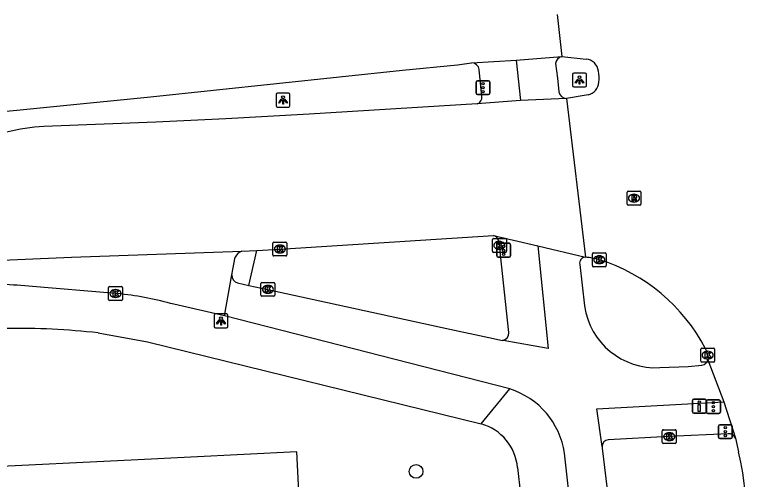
# Model space of a CAD drawing. Extents: x 160026 to 161302, y 384757 to 385701.
# Drawn here: x 161171 to 161223.7, y 385317.2 to 385350.6 of the extents above; entities that cross this region are included whole.
import ezdxf

# ---------------------------------------------------------------- set-up
doc = ezdxf.new("R2010")
doc.units = 0
for name, color, linetype in [('IMGEO_Boom', 7, 'Continuous'), ('IMGEO_Drukknoppaal', 7, 'Continuous'), ('IMGEO_Fietspad_gesloten', 7, 'Continuous'), ('IMGEO_Kolk', 7, 'Continuous'), ('IMGEO_Lichtpunt', 7, 'Continuous'), ('IMGEO_Pand', 7, 'Continuous'), ('IMGEO_Rijbaan_lokaal_gesloten', 7, 'Continuous'), ('IMGEO_Rijbaan_regionaal_gesloten', 7, 'Continuous'), ('IMGEO_Rioolput', 7, 'Continuous'), ('IMGEO_Verkeerseiland_gesloten', 7, 'Continuous'), ('IMGEO_Verkeersregelinstallatiepaal', 7, 'Continuous'), ('IMGEO_Voetpad_open', 7, 'Continuous')]:
    doc.layers.add(name, color=color, linetype=linetype)

msp = doc.modelspace()

# ---------------------------------------------------------------- linework, layer by layer
at = {"layer": 'IMGEO_Boom'}
msp.add_circle((161199.863, 385317.802), 0.489, dxfattribs=at)
at = {"layer": 'IMGEO_Drukknoppaal'}
for p, q in [((161219.724, 385322.093), (161219.724, 385322.893)), ((161219.724, 385322.893), (161219.724, 385322.093)), ((161219.824, 385322.993), (161220.614, 385322.993)), ((161220.614, 385322.993), (161219.824, 385322.993)), ((161220.714, 385322.893), (161220.714, 385322.093)), ((161220.714, 385322.093), (161220.714, 385322.893)), ((161220.614, 385321.993), (161219.824, 385321.993)), ((161219.824, 385321.993), (161220.614, 385321.993))]:
    msp.add_line(p, q, dxfattribs=at)
msp.add_lwpolyline([(161220.294, 385322.618), (161220.294, 385322.118), (161220.144, 385322.118), (161220.144, 385322.618), (161220.294, 385322.618)], dxfattribs=at)
msp.add_circle((161220.219, 385322.783), 0.085, dxfattribs=at)
for centre, start, end in [((161219.824, 385322.893), 90, 180), ((161219.824, 385322.893), 90, 180), ((161220.614, 385322.893), 0, 90), ((161220.614, 385322.893), 360, 90), ((161219.824, 385322.093), 180, 270), ((161219.824, 385322.093), 180, 270), ((161220.614, 385322.093), 270, 0), ((161220.614, 385322.093), 270, 0)]:
    msp.add_arc(centre, 0.1, start, end, dxfattribs=at)
at = {"layer": 'IMGEO_Fietspad_gesloten'}
for points in [[(161207.051, 385347.35), (161207.365, 385344.447)], [(161209.889, 385347.106), (161210.023, 385346.058), (161210.115, 385345.079)], [(161208.623, 385334.016), (161209.365, 385326.626), (161206.127, 385327.213), (161206.075, 385327.222)], [(161211.625, 385332.682), (161211.969, 385329.694)], [(161187.038, 385331.362), (161187.847, 385331.165)], [(161187.847, 385331.165), (161189.213, 385330.888), (161202.286, 385328.032), (161205.102, 385327.431), (161206.075, 385327.222)], [(161206.601, 385323.731), (161186.104, 385328.987)], [(161217.375, 385325.261), (161219.41, 385325.349), (161220.413, 385325.442)], [(161213.23, 385319.602), (161212.865, 385322.292), (161221.988, 385322.8)], [(161213.23, 385319.602), (161213.244, 385319.486), (161214.826, 385306.402), (161216.684, 385291.417), (161216.706, 385291.012), (161216.781, 385290.428)], [(161214.309, 385285.046), (161210.529, 385319.122)]]:
    msp.add_lwpolyline(points, dxfattribs=at)
for centre, radius, start, end in [((161210.444, 385347.066), 0.556, 101.0602, 175.8981), ((161210.703, 385345.213), 0.604, 192.8438, 266.1606), ((161212.032, 385332.776), 0.418, 88.1318, 193.0096), ((161187.131, 385331.86), 0.506, 172.8164, 259.3718), ((161217.098, 385330.436), 5.182, 188.2287, 273.0668), ((161220.328, 385325.963), 0.528, 279.2203, 345.1393), ((161204.874, 385318.281), 5.718, 8.463, 72.4153)]:
    msp.add_arc(centre, radius, start, end, dxfattribs=at)
at = {"layer": 'IMGEO_Kolk'}
for p, q in [((161205.35, 385333.621), (161205.35, 385334.473)), ((161205.425, 385334.547), (161206.277, 385334.547)), ((161205.838, 385334.327), (161205.863, 385334.327)), ((161206.351, 385334.473), (161206.351, 385333.621)), ((161189.575, 385333.359), (161189.575, 385334.211)), ((161189.65, 385334.285), (161190.502, 385334.285)), ((161190.063, 385334.065), (161190.088, 385334.065)), ((161190.576, 385334.211), (161190.576, 385333.359)), ((161190.502, 385333.285), (161189.65, 385333.285)), ((161190.086, 385333.505), (161190.061, 385333.505)), ((161206.277, 385333.547), (161205.425, 385333.547)), ((161205.861, 385333.767), (161205.836, 385333.767)), ((161212.532, 385332.589), (161212.532, 385333.441)), ((161212.607, 385333.515), (161213.459, 385333.515)), ((161213.02, 385333.295), (161213.045, 385333.295)), ((161213.533, 385333.441), (161213.533, 385332.589)), ((161213.459, 385332.515), (161212.607, 385332.515)), ((161213.043, 385332.735), (161213.018, 385332.735)), ((161188.712, 385330.462), (161188.712, 385331.314)), ((161188.787, 385331.388), (161189.639, 385331.388)), ((161189.2, 385331.168), (161189.225, 385331.168)), ((161189.713, 385331.314), (161189.713, 385330.462)), ((161177.758, 385330.159), (161177.758, 385331.011)), ((161177.833, 385331.085), (161178.685, 385331.085)), ((161178.246, 385330.865), (161178.271, 385330.865)), ((161178.759, 385331.011), (161178.759, 385330.159)), ((161178.269, 385330.305), (161178.244, 385330.305)), ((161189.639, 385330.388), (161188.787, 385330.388)), ((161189.223, 385330.608), (161189.198, 385330.608)), ((161178.685, 385330.085), (161177.833, 385330.085)), ((161220.323, 385325.732), (161220.323, 385326.584)), ((161220.398, 385326.658), (161221.25, 385326.658)), ((161220.811, 385326.438), (161220.836, 385326.438)), ((161221.324, 385326.584), (161221.324, 385325.732)), ((161221.25, 385325.658), (161220.398, 385325.658)), ((161220.834, 385325.878), (161220.809, 385325.878)), ((161217.563, 385319.877), (161217.563, 385320.729)), ((161217.638, 385320.803), (161218.49, 385320.803)), ((161218.564, 385320.729), (161218.564, 385319.877)), ((161218.051, 385320.583), (161218.076, 385320.583)), ((161218.49, 385319.803), (161217.638, 385319.803)), ((161218.074, 385320.023), (161218.049, 385320.023))]:
    msp.add_line(p, q, dxfattribs=at)
for points in [[(161205.35, 385333.621), (161205.35, 385334.473)], [(161205.425, 385334.547), (161206.277, 385334.547)], [(161206.351, 385334.473), (161206.351, 385333.621)], [(161189.575, 385333.359), (161189.575, 385334.211)], [(161189.65, 385334.285), (161190.502, 385334.285)], [(161189.896, 385333.985), (161190.019, 385333.985), (161190.019, 385333.834), (161190.149, 385333.985), (161190.313, 385333.985), (161190.167, 385333.834), (161190.32, 385333.585), (161190.168, 385333.585), (161190.083, 385333.749), (161190.019, 385333.682), (161190.019, 385333.585), (161189.896, 385333.585), (161189.896, 385333.985)], [(161190.576, 385334.211), (161190.576, 385333.359)], [(161205.671, 385334.247), (161205.794, 385334.247), (161205.794, 385334.096), (161205.924, 385334.247), (161206.088, 385334.247), (161205.942, 385334.096), (161206.095, 385333.847), (161205.943, 385333.847), (161205.858, 385334.011), (161205.794, 385333.944), (161205.794, 385333.847), (161205.671, 385333.847), (161205.671, 385334.247)], [(161190.502, 385333.285), (161189.65, 385333.285)], [(161206.277, 385333.547), (161205.425, 385333.547)], [(161212.532, 385332.589), (161212.532, 385333.441)], [(161212.607, 385333.515), (161213.459, 385333.515)], [(161213.533, 385333.441), (161213.533, 385332.589)], [(161212.853, 385333.215), (161212.976, 385333.215), (161212.976, 385333.064), (161213.106, 385333.215), (161213.27, 385333.215), (161213.124, 385333.064), (161213.277, 385332.815), (161213.125, 385332.815), (161213.04, 385332.979), (161212.976, 385332.912), (161212.976, 385332.815), (161212.853, 385332.815), (161212.853, 385333.215)], [(161213.459, 385332.515), (161212.607, 385332.515)], [(161188.712, 385330.462), (161188.712, 385331.314)], [(161188.787, 385331.388), (161189.639, 385331.388)], [(161189.713, 385331.314), (161189.713, 385330.462)], [(161177.758, 385330.159), (161177.758, 385331.011)], [(161177.833, 385331.085), (161178.685, 385331.085)], [(161178.079, 385330.785), (161178.202, 385330.785), (161178.202, 385330.634), (161178.332, 385330.785), (161178.496, 385330.785), (161178.35, 385330.634), (161178.503, 385330.385), (161178.351, 385330.385), (161178.266, 385330.549), (161178.202, 385330.482), (161178.202, 385330.385), (161178.079, 385330.385), (161178.079, 385330.785)], [(161178.759, 385331.011), (161178.759, 385330.159)], [(161189.033, 385331.088), (161189.156, 385331.088), (161189.156, 385330.937), (161189.286, 385331.088), (161189.45, 385331.088), (161189.304, 385330.937), (161189.457, 385330.688), (161189.305, 385330.688), (161189.22, 385330.852), (161189.156, 385330.785), (161189.156, 385330.688), (161189.033, 385330.688), (161189.033, 385331.088)], [(161189.639, 385330.388), (161188.787, 385330.388)], [(161178.685, 385330.085), (161177.833, 385330.085)], [(161220.323, 385325.732), (161220.323, 385326.584)], [(161220.398, 385326.658), (161221.25, 385326.658)], [(161221.324, 385326.584), (161221.324, 385325.732)], [(161220.644, 385326.358), (161220.767, 385326.358), (161220.767, 385326.207), (161220.897, 385326.358), (161221.061, 385326.358), (161220.915, 385326.207), (161221.068, 385325.958), (161220.916, 385325.958), (161220.831, 385326.122), (161220.767, 385326.055), (161220.767, 385325.958), (161220.644, 385325.958), (161220.644, 385326.358)], [(161221.25, 385325.658), (161220.398, 385325.658)], [(161217.563, 385319.877), (161217.563, 385320.729)], [(161217.638, 385320.803), (161218.49, 385320.803)], [(161218.564, 385320.729), (161218.564, 385319.877)], [(161217.884, 385320.503), (161218.007, 385320.503), (161218.007, 385320.352), (161218.137, 385320.503), (161218.301, 385320.503), (161218.155, 385320.352), (161218.308, 385320.103), (161218.156, 385320.103), (161218.071, 385320.267), (161218.007, 385320.2), (161218.007, 385320.103), (161217.884, 385320.103), (161217.884, 385320.503)], [(161218.49, 385319.803), (161217.638, 385319.803)]]:
    msp.add_lwpolyline(points, dxfattribs=at)
for centre, start, end in [((161205.427, 385334.471), 91.552, 178.448), ((161205.427, 385334.471), 91.552, 178.448), ((161206.275, 385334.471), 1.552, 88.448), ((161206.275, 385334.471), 1.552, 88.448), ((161189.652, 385334.209), 91.552, 178.448), ((161189.652, 385334.209), 91.552, 178.448), ((161190.5, 385334.209), 1.552, 88.448), ((161190.5, 385334.209), 1.552, 88.448), ((161189.652, 385333.361), 181.552, 268.448), ((161189.652, 385333.361), 181.552, 268.448), ((161190.5, 385333.361), 271.552, 358.448), ((161190.5, 385333.361), 271.552, 358.448), ((161205.427, 385333.623), 181.552, 268.448), ((161205.427, 385333.623), 181.552, 268.448), ((161206.275, 385333.623), 271.552, 358.448), ((161206.275, 385333.623), 271.552, 358.448), ((161212.609, 385333.439), 91.552, 178.448), ((161212.609, 385333.439), 91.552, 178.448), ((161213.457, 385333.439), 1.552, 88.448), ((161213.457, 385333.439), 1.552, 88.448), ((161212.609, 385332.591), 181.552, 268.448), ((161212.609, 385332.591), 181.552, 268.448), ((161213.457, 385332.591), 271.552, 358.448), ((161213.457, 385332.591), 271.552, 358.448), ((161188.789, 385331.312), 91.552, 178.448), ((161188.789, 385331.312), 91.552, 178.448), ((161189.637, 385331.312), 1.552, 88.448), ((161189.637, 385331.312), 1.552, 88.448), ((161177.835, 385331.009), 91.552, 178.448), ((161177.835, 385331.009), 91.552, 178.448), ((161178.683, 385331.009), 1.552, 88.448), ((161178.683, 385331.009), 1.552, 88.448), ((161177.835, 385330.161), 181.552, 268.448), ((161177.835, 385330.161), 181.552, 268.448), ((161178.683, 385330.161), 271.552, 358.448), ((161178.683, 385330.161), 271.552, 358.448), ((161188.789, 385330.464), 181.552, 268.448), ((161188.789, 385330.464), 181.552, 268.448), ((161189.637, 385330.464), 271.552, 358.448), ((161189.637, 385330.464), 271.552, 358.448), ((161220.4, 385326.582), 91.552, 178.448), ((161220.4, 385326.582), 91.552, 178.448), ((161221.248, 385326.582), 1.552, 88.448), ((161221.248, 385326.582), 1.552, 88.448), ((161220.4, 385325.734), 181.552, 268.448), ((161220.4, 385325.734), 181.552, 268.448), ((161221.248, 385325.734), 271.552, 358.448), ((161221.248, 385325.734), 271.552, 358.448), ((161217.64, 385320.727), 91.552, 178.448), ((161217.64, 385320.727), 91.552, 178.448), ((161218.488, 385320.727), 1.552, 88.448), ((161218.488, 385320.727), 1.552, 88.448), ((161217.64, 385319.879), 181.552, 268.448), ((161217.64, 385319.879), 181.552, 268.448), ((161218.488, 385319.879), 271.552, 358.448), ((161218.488, 385319.879), 271.552, 358.448)]:
    msp.add_arc(centre, 0.0765, start, end, dxfattribs=at)
for centre, major_axis, ratio, start_param, end_param in [((161205.837, 385334.047), (-0.387, 0.002), 0.722429, 4.712389, 7.853982), ((161205.862, 385334.047), (-0.39, 0.002), 0.717154, 1.570796, 4.712389), ((161190.062, 385333.785), (-0.387, 0.002), 0.722429, 4.712389, 7.853982), ((161190.087, 385333.785), (-0.39, 0.002), 0.717154, 1.570796, 4.712389), ((161213.019, 385333.015), (-0.387, 0.002), 0.722429, 4.712389, 7.853982), ((161213.044, 385333.015), (-0.39, 0.002), 0.717154, 1.570796, 4.712389), ((161189.199, 385330.888), (-0.387, 0.002), 0.722429, 4.712389, 7.853982), ((161189.224, 385330.888), (-0.39, 0.002), 0.717154, 1.570796, 4.712389), ((161178.245, 385330.585), (-0.387, 0.002), 0.722429, 4.712389, 7.853982), ((161178.27, 385330.585), (-0.39, 0.002), 0.717154, 1.570796, 4.712389), ((161220.81, 385326.158), (-0.387, 0.002), 0.722429, 4.712389, 7.853982), ((161220.835, 385326.158), (-0.39, 0.002), 0.717154, 1.570796, 4.712389), ((161218.05, 385320.303), (-0.387, 0.002), 0.722429, 4.712389, 7.853982), ((161218.075, 385320.303), (-0.39, 0.002), 0.717154, 1.570796, 4.712389)]:
    msp.add_ellipse(centre, major_axis=major_axis, ratio=ratio, start_param=start_param, end_param=end_param, dxfattribs=at)
at = {"layer": 'IMGEO_Lichtpunt'}
for p, q in [((161211.111, 385346.337), (161211.111, 385345.53)), ((161211.111, 385346.337), (161211.111, 385345.53)), ((161212.013, 385346.432), (161211.205, 385346.432)), ((161212.013, 385346.432), (161211.205, 385346.432)), ((161212.107, 385345.53), (161212.107, 385346.337)), ((161212.107, 385345.53), (161212.107, 385346.337)), ((161211.205, 385345.436), (161212.013, 385345.436)), ((161211.205, 385345.436), (161212.013, 385345.436)), ((161189.8, 385344.889), (161189.8, 385344.082)), ((161189.8, 385344.889), (161189.8, 385344.082)), ((161190.702, 385344.984), (161189.894, 385344.984)), ((161190.702, 385344.984), (161189.894, 385344.984)), ((161190.796, 385344.082), (161190.796, 385344.889)), ((161190.796, 385344.082), (161190.796, 385344.889)), ((161189.894, 385343.988), (161190.702, 385343.988)), ((161189.894, 385343.988), (161190.702, 385343.988)), ((161186.244, 385329.117), (161185.436, 385329.117)), ((161186.244, 385329.117), (161185.436, 385329.117)), ((161185.342, 385329.022), (161185.342, 385328.215)), ((161185.342, 385329.022), (161185.342, 385328.215)), ((161186.338, 385328.215), (161186.338, 385329.022)), ((161186.338, 385328.215), (161186.338, 385329.022)), ((161185.436, 385328.121), (161186.244, 385328.121)), ((161185.436, 385328.121), (161186.244, 385328.121))]:
    msp.add_line(p, q, dxfattribs=at)
for points in [[(161211.485, 385346.001), (161211.524, 385345.973), (161211.336, 385345.711), (161211.298, 385345.738), (161211.485, 385346.001)], [(161211.587, 385345.953), (161211.634, 385345.953), (161211.634, 385345.631), (161211.587, 385345.631), (161211.587, 385345.953)], [(161211.697, 385345.973), (161211.735, 385346), (161211.922, 385345.738), (161211.883, 385345.71), (161211.697, 385345.973)], [(161190.174, 385344.553), (161190.213, 385344.525), (161190.025, 385344.263), (161189.987, 385344.29), (161190.174, 385344.553)], [(161190.276, 385344.505), (161190.323, 385344.505), (161190.323, 385344.183), (161190.276, 385344.183), (161190.276, 385344.505)], [(161190.386, 385344.525), (161190.424, 385344.552), (161190.611, 385344.29), (161190.572, 385344.262), (161190.386, 385344.525)], [(161185.716, 385328.686), (161185.755, 385328.658), (161185.567, 385328.396), (161185.529, 385328.423), (161185.716, 385328.686)], [(161185.818, 385328.638), (161185.865, 385328.638), (161185.865, 385328.316), (161185.818, 385328.316), (161185.818, 385328.638)], [(161185.928, 385328.658), (161185.966, 385328.685), (161186.153, 385328.423), (161186.114, 385328.395), (161185.928, 385328.658)]]:
    msp.add_lwpolyline(points, dxfattribs=at)
for centre in [(161211.61, 385346.135), (161190.299, 385344.687), (161185.841, 385328.82)]:
    msp.add_circle(centre, 0.0994, dxfattribs=at)
for centre, start, end in [((161211.205, 385346.337), 90, 180), ((161211.205, 385346.337), 90, 180), ((161212.013, 385346.337), 0, 90), ((161212.013, 385346.337), 0, 90), ((161211.205, 385345.53), 180, 270), ((161211.205, 385345.53), 180, 270), ((161212.013, 385345.53), 270, 0), ((161212.013, 385345.53), 270, 360), ((161189.894, 385344.889), 90, 180), ((161189.894, 385344.889), 90, 180), ((161190.702, 385344.889), 0, 90), ((161190.702, 385344.889), 0, 90), ((161189.894, 385344.082), 180, 270), ((161189.894, 385344.082), 180, 270), ((161190.702, 385344.082), 270, 0), ((161190.702, 385344.082), 270, 360), ((161185.436, 385329.022), 90, 180), ((161185.436, 385329.022), 90, 180), ((161186.244, 385329.022), 0, 90), ((161186.244, 385329.022), 0, 90), ((161185.436, 385328.215), 180, 270), ((161185.436, 385328.215), 180, 270), ((161186.244, 385328.215), 270, 0), ((161186.244, 385328.215), 270, 360)]:
    msp.add_arc(centre, 0.0946, start, end, dxfattribs=at)
at = {"layer": 'IMGEO_Pand'}
msp.add_lwpolyline([(161068.242, 385272.355), (161079.897, 385272.946), (161080.477, 385261.531), (161103.781, 385262.713), (161108.681, 385262.962), (161108.222, 385272.021), (161154.521, 385274.498), (161155.501, 385255.011), (161171.168, 385255.799), (161182.879, 385256.387), (161194.428, 385256.968), (161191.297, 385319.222), (161179.868, 385318.647), (161168.071, 385318.054), (161152.259, 385317.259), (161152.415, 385314.161), (161153.79, 385291.18), (161153.932, 385288.343), (161124.509, 385286.863), (161123.448, 385307.946), (161110.399, 385307.29)], dxfattribs=at)
at = {"layer": 'IMGEO_Rijbaan_lokaal_gesloten'}
for points in [[(161207.051, 385347.35), (161210.337, 385347.612)], [(161167.761, 385343.429), (161180.769, 385344.721), (161198.887, 385346.635), (161202.833, 385347.015), (161203.85, 385347.166)], [(161203.85, 385347.166), (161207.051, 385347.35)], [(161207.365, 385344.447), (161204.252, 385344.219)], [(161210.663, 385344.611), (161207.365, 385344.447)], [(161204.252, 385344.219), (161192.167, 385343.474), (161186.184, 385343.141), (161181.164, 385342.911), (161173.114, 385342.6)], [(161188.421, 385333.681), (161190.076, 385333.785), (161205.429, 385334.762)], [(161205.429, 385334.762), (161208.623, 385334.016)], [(161208.623, 385334.016), (161212.046, 385333.194)], [(160872.734, 385317.942), (160878.109, 385318.511), (160939.926, 385321.572), (161002.691, 385324.976), (161116.828, 385330.675), (161175.105, 385333.21), (161187.334, 385333.626)], [(161187.334, 385333.626), (161188.421, 385333.681)], [(161186.629, 385331.923), (161186.864, 385333.19)], [(161186.104, 385328.987), (161186.629, 385331.923)], [(161178.675, 385330.558), (161178.259, 385330.585), (161172.003, 385331.124)], [(161186.104, 385328.987), (161182.445, 385329.819)]]:
    msp.add_lwpolyline(points, dxfattribs=at)
for centre, radius, start, end in [((161174.436, 385324.896), 17.753, 94.271, 111.7976), ((161187.578, 385332.892), 0.774, 108.3797, 157.3219), ((161168.892, 385293.828), 37.425, 85.2315, 91.8984), ((161175.443, 385304.085), 26.67, 74.7792, 83.0397)]:
    msp.add_arc(centre, radius, start, end, dxfattribs=at)
at = {"layer": 'IMGEO_Rijbaan_regionaal_gesloten'}
for points in [[(161210, 385350.626), (161210.337, 385347.612)], [(161210.337, 385347.612), (161212.08, 385347.438)], [(161212.23, 385344.873), (161210.663, 385344.611)], [(161210.663, 385344.611), (161212.046, 385333.194)], [(161220.856, 385325.934), (161220.839, 385325.828)], [(161220.839, 385325.828), (161221.988, 385322.8)], [(161221.988, 385322.8), (161222.816, 385320.201)], [(161222.816, 385320.201), (161223.038, 385319.214)]]:
    msp.add_lwpolyline(points, dxfattribs=at)
for centre, radius, start, end in [((161211.972, 385346.437), 1.007, 7.415, 83.8213), ((161211.2, 385346.121), 1.825, 348.8741, 14.1408), ((161212.052, 385345.795), 0.939, 280.9214, 358.3941), ((161211.562, 385327.714), 5.501, 74.4894, 84.952), ((161209.178, 385320.664), 12.938, 27.4269, 72.6656), ((161218.991, 385325.782), 1.872, 4.6645, 26.7432), ((161199.35, 385313.69), 24.323, 344.2983, 13.1277)]:
    msp.add_arc(centre, radius, start, end, dxfattribs=at)
at = {"layer": 'IMGEO_Rioolput'}
for p, q in [((161215.028, 385337.013), (161215.028, 385337.865)), ((161215.103, 385337.939), (161215.955, 385337.939)), ((161215.516, 385337.719), (161215.541, 385337.719)), ((161216.029, 385337.865), (161216.029, 385337.013)), ((161215.539, 385337.159), (161215.514, 385337.159)), ((161215.955, 385336.939), (161215.103, 385336.939))]:
    msp.add_line(p, q, dxfattribs=at)
for points in [[(161215.028, 385337.013), (161215.028, 385337.865)], [(161215.103, 385337.939), (161215.955, 385337.939)], [(161215.617, 385337.637), (161215.365, 385337.639), (161215.365, 385337.239)], [(161215.543, 385337.558), (161215.489, 385337.558), (161215.489, 385337.477)], [(161216.029, 385337.865), (161216.029, 385337.013)], [(161215.365, 385337.239), (161215.489, 385337.239), (161215.489, 385337.401), (161215.5, 385337.401)], [(161215.489, 385337.477), (161215.541, 385337.477)], [(161215.547, 385337.372), (161215.618, 385337.239), (161215.758, 385337.239), (161215.693, 385337.365)], [(161215.955, 385336.939), (161215.103, 385336.939)]]:
    msp.add_lwpolyline(points, dxfattribs=at)
for centre, radius, start, end in [((161215.105, 385337.863), 0.0765, 91.552, 178.448), ((161215.105, 385337.863), 0.0765, 91.552, 178.448), ((161215.549, 385337.462), 0.0964, 77.0061, 93.1865), ((161215.563, 385337.519), 0.0378, 276.6634, 79.6772), ((161215.616, 385337.527), 0.109, 350.3612, 89.416), ((161215.614, 385337.527), 0.112, 277.5842, 350.9817), ((161215.953, 385337.863), 0.0765, 1.552, 88.448), ((161215.953, 385337.863), 0.0765, 1.552, 88.448), ((161215.105, 385337.015), 0.0765, 181.552, 268.448), ((161215.105, 385337.015), 0.0765, 181.552, 268.448), ((161215.499, 385337.348), 0.0533, 26.0293, 88.6989), ((161215.525, 385337.666), 0.19, 274.7715, 282.9687), ((161215.598, 385337.312), 0.108, 29.5134, 73.7905), ((161215.953, 385337.015), 0.0765, 271.552, 358.448), ((161215.953, 385337.015), 0.0765, 271.552, 358.448)]:
    msp.add_arc(centre, radius, start, end, dxfattribs=at)
for centre, major_axis, ratio, start_param, end_param in [((161215.515, 385337.439), (-0.387, 0.002), 0.722429, 4.712389, 7.853982), ((161215.54, 385337.439), (-0.39, 0.002), 0.717154, 1.570796, 4.712389)]:
    msp.add_ellipse(centre, major_axis=major_axis, ratio=ratio, start_param=start_param, end_param=end_param, dxfattribs=at)
at = {"layer": 'IMGEO_Verkeerseiland_gesloten'}
msp.add_lwpolyline([(161187.847, 385331.165), (161188.421, 385333.681)], dxfattribs=at)
at = {"layer": 'IMGEO_Verkeersregelinstallatiepaal'}
for p, q in [((161204.176, 385344.978), (161204.176, 385345.778)), ((161204.176, 385345.778), (161204.176, 385344.978)), ((161204.276, 385345.878), (161205.066, 385345.878)), ((161205.066, 385345.878), (161204.276, 385345.878)), ((161205.166, 385345.778), (161205.166, 385344.978)), ((161205.166, 385344.978), (161205.166, 385345.778)), ((161205.066, 385344.878), (161204.276, 385344.878)), ((161204.276, 385344.878), (161205.066, 385344.878)), ((161205.656, 385333.295), (161205.656, 385334.095)), ((161205.656, 385334.095), (161205.656, 385333.295)), ((161205.756, 385334.195), (161206.546, 385334.195)), ((161206.546, 385334.195), (161205.756, 385334.195)), ((161206.646, 385334.095), (161206.646, 385333.295)), ((161206.646, 385333.295), (161206.646, 385334.095)), ((161206.546, 385333.195), (161205.756, 385333.195)), ((161205.756, 385333.195), (161206.546, 385333.195)), ((161220.744, 385322.054), (161220.744, 385322.854)), ((161220.744, 385322.854), (161220.744, 385322.054)), ((161220.844, 385322.954), (161221.634, 385322.954)), ((161221.634, 385322.954), (161220.844, 385322.954)), ((161221.734, 385322.854), (161221.734, 385322.054)), ((161221.734, 385322.054), (161221.734, 385322.854)), ((161221.634, 385321.954), (161220.844, 385321.954)), ((161220.844, 385321.954), (161221.634, 385321.954)), ((161221.689, 385321.163), (161222.479, 385321.163)), ((161222.479, 385321.163), (161221.689, 385321.163)), ((161221.589, 385320.263), (161221.589, 385321.063)), ((161221.589, 385321.063), (161221.589, 385320.263)), ((161222.579, 385321.063), (161222.579, 385320.263)), ((161222.579, 385320.263), (161222.579, 385321.063)), ((161222.479, 385320.163), (161221.689, 385320.163)), ((161221.689, 385320.163), (161222.479, 385320.163))]:
    msp.add_line(p, q, dxfattribs=at)
for centre in [(161204.671, 385345.668), (161204.671, 385345.378), (161204.671, 385345.088), (161206.151, 385333.985), (161206.151, 385333.695), (161206.151, 385333.405), (161221.239, 385322.744), (161221.239, 385322.454), (161221.239, 385322.164), (161222.084, 385320.953), (161222.084, 385320.663), (161222.084, 385320.373)]:
    msp.add_circle(centre, 0.085, dxfattribs=at)
for centre, start, end in [((161204.276, 385345.778), 90, 180), ((161204.276, 385345.778), 90, 180), ((161205.066, 385345.778), 0, 90), ((161205.066, 385345.778), 360, 90), ((161204.276, 385344.978), 180, 270), ((161204.276, 385344.978), 180, 270), ((161205.066, 385344.978), 270, 0), ((161205.066, 385344.978), 270, 0), ((161205.756, 385334.095), 90, 180), ((161205.756, 385334.095), 90, 180), ((161206.546, 385334.095), 0, 90), ((161206.546, 385334.095), 360, 90), ((161205.756, 385333.295), 180, 270), ((161205.756, 385333.295), 180, 270), ((161206.546, 385333.295), 270, 0), ((161206.546, 385333.295), 270, 0), ((161220.844, 385322.854), 90, 180), ((161220.844, 385322.854), 90, 180), ((161221.634, 385322.854), 0, 90), ((161221.634, 385322.854), 360, 90), ((161220.844, 385322.054), 180, 270), ((161220.844, 385322.054), 180, 270), ((161221.634, 385322.054), 270, 0), ((161221.634, 385322.054), 270, 0), ((161221.689, 385321.063), 90, 180), ((161221.689, 385321.063), 90, 180), ((161222.479, 385321.063), 0, 90), ((161222.479, 385321.063), 360, 90), ((161221.689, 385320.263), 180, 270), ((161221.689, 385320.263), 180, 270), ((161222.479, 385320.263), 270, 0), ((161222.479, 385320.263), 270, 0)]:
    msp.add_arc(centre, 0.1, start, end, dxfattribs=at)
at = {"layer": 'IMGEO_Voetpad_open'}
for points in [[(161204.598, 385344.755), (161204.4, 385346.678)], [(161206.537, 385327.778), (161205.851, 385334.047), (161205.813, 385334.371)], [(161177.006, 385327.762), (161180.558, 385327.108), (161204.537, 385321.219)], [(161204.537, 385321.219), (161206.601, 385323.731)], [(161222.304, 385320.504), (161218.064, 385320.303), (161213.665, 385320.084)], [(161207.16, 385318.078), (161208.456, 385306.59), (161214.505, 385250), (161214.521, 385249.845)]]:
    msp.add_lwpolyline(points, dxfattribs=at)
for centre, radius, start, end in [((161203.849, 385346.611), 0.555, 6.9087, 89.9278), ((161204.118, 385344.685), 0.485, 286.0798, 8.2339), ((161205.177, 385334.131), 0.68, 20.7079, 68.2571), ((161171.285, 385276.234), 51.844, 83.6648, 90.9806), ((161206.002, 385327.753), 0.536, 277.8728, 2.6784), ((161203.573, 385317.748), 3.602, 5.2508, 74.4786), ((161222.362, 385320.017), 0.49, 22.0285, 96.7377), ((161213.754, 385319.566), 0.526, 99.7872, 176.081)]:
    msp.add_arc(centre, radius, start, end, dxfattribs=at)

doc.saveas('drawing.dxf')
